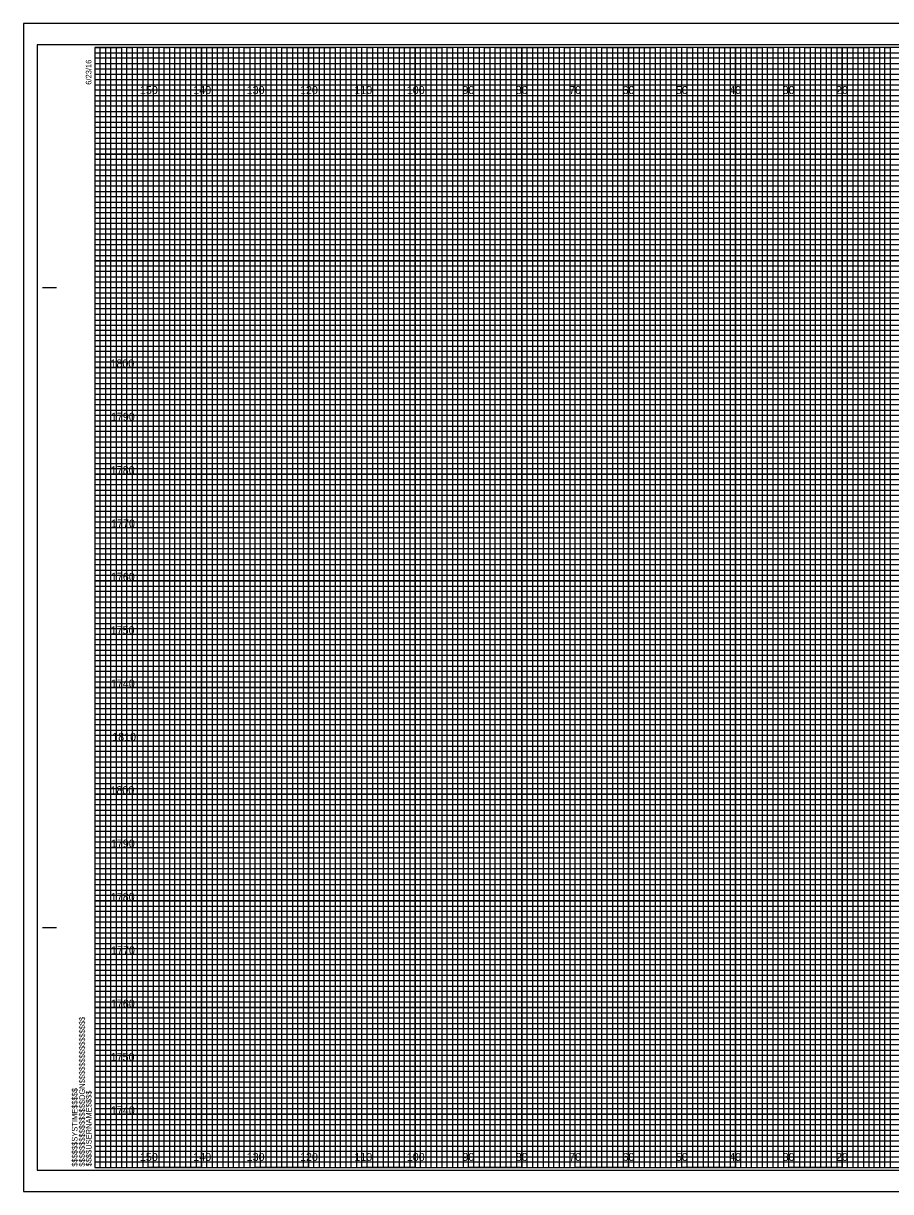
# Model space of a CAD drawing. Extents: x -15 to 323, y -5 to 6170.
# Drawn here: x -13.4 to 149.1, y 1535.5 to 1754.5 of the extents above; entities that cross this region are included whole.
import ezdxf

# ---------------------------------------------------------------- set-up
doc = ezdxf.new("R2010")
doc.units = 0
for name, color, linetype in [('Prop XS DDE', 7, 'Continuous'), ('Prop XS DDE Slope Text', 7, 'Continuous'), ('Prop XS DDE Text', 7, 'Continuous'), ('Prop XS Earthwork Shape', 7, 'Continuous'), ('Prop XS Noise Wall', 7, 'Continuous'), ('Prop XS Retaining Wall', 7, 'Continuous'), ('Prop XS Station Labels', 7, 'Continuous'), ('Scratch_Level_3', 7, 'Continuous'), ('Scratch_Level_7', 7, 'Continuous'), ('Scratch_Level_8', 7, 'Continuous'), ('Sheet Cross Section Grid Minor 1 CELL', 7, 'Continuous')]:
    doc.layers.add(name, color=color, linetype=linetype)

msp = doc.modelspace()

# ---------------------------------------------------------------- linework, layer by layer
at = {"layer": 'Prop XS DDE'}
msp.add_lwpolyline([(-13.4, 1535.5), (323.3, 1535.5), (323.3, 1754.5), (-13.4, 1754.5)], close=True, dxfattribs=at)
at = {"layer": 'Prop XS DDE Slope Text'}
msp.add_lwpolyline([(-10.8, 1539.5), (322.4, 1539.5), (322.4, 1750.5), (-10.8, 1750.5)], close=True, dxfattribs=at)
at = {"layer": 'Prop XS DDE Text'}
for p, q in [((10, 1540), (10, 1750)), ((20, 1540), (20, 1750)), ((30, 1540), (30, 1750)), ((40, 1540), (40, 1750)), ((50, 1540), (50, 1750)), ((60, 1540), (60, 1750)), ((70, 1540), (70, 1750)), ((80, 1540), (80, 1750)), ((90, 1540), (90, 1750)), ((100, 1540), (100, 1750)), ((110, 1540), (110, 1750)), ((120, 1540), (120, 1750)), ((130, 1540), (130, 1750)), ((140, 1540), (140, 1750)), ((0, 1740), (320, 1740)), ((0, 1730), (320, 1730)), ((0, 1720), (320, 1720)), ((0, 1710), (320, 1710)), ((0, 1700), (320, 1700)), ((0, 1690), (320, 1690)), ((0, 1680), (320, 1680)), ((0, 1670), (320, 1670)), ((0, 1660), (320, 1660)), ((0, 1650), (320, 1650)), ((0, 1640), (320, 1640)), ((0, 1630), (320, 1630)), ((0, 1620), (320, 1620)), ((0, 1610), (320, 1610)), ((0, 1600), (320, 1600)), ((0, 1590), (320, 1590)), ((0, 1580), (320, 1580)), ((0, 1570), (320, 1570)), ((0, 1560), (320, 1560)), ((0, 1550), (320, 1550))]:
    msp.add_line(p, q, dxfattribs=at)
at = {"layer": 'Prop XS Earthwork Shape'}
for p, q in [((10, 1750), (0, 1750)), ((10, 1540), (10, 1750)), ((30, 1750), (20, 1750)), ((20, 1750), (20, 1540)), ((30, 1540), (30, 1750)), ((50, 1750), (40, 1750)), ((40, 1750), (40, 1540)), ((50, 1540), (50, 1750)), ((70, 1750), (60, 1750)), ((60, 1750), (60, 1540)), ((70, 1540), (70, 1750)), ((90, 1750), (80, 1750)), ((80, 1750), (80, 1540)), ((90, 1540), (90, 1750)), ((110, 1750), (100, 1750)), ((100, 1750), (100, 1540)), ((110, 1540), (110, 1750)), ((130, 1750), (120, 1750)), ((120, 1750), (120, 1540)), ((130, 1540), (130, 1750)), ((150, 1750), (140, 1750)), ((140, 1750), (140, 1540)), ((20, 1540), (10, 1540)), ((40, 1540), (30, 1540)), ((60, 1540), (50, 1540)), ((80, 1540), (70, 1540)), ((100, 1540), (90, 1540)), ((120, 1540), (110, 1540)), ((140, 1540), (130, 1540))]:
    msp.add_line(p, q, dxfattribs=at)
for points in [[(0, 1740), (320, 1740), (320, 1730), (0, 1730)], [(0, 1720), (320, 1720), (320, 1710), (0, 1710)], [(0, 1700), (320, 1700), (320, 1690), (0, 1690)], [(0, 1680), (320, 1680), (320, 1670), (0, 1670)], [(0, 1660), (320, 1660), (320, 1650), (0, 1650)], [(0, 1640), (320, 1640), (320, 1630), (0, 1630)], [(0, 1620), (320, 1620), (320, 1610), (0, 1610)], [(0, 1600), (320, 1600), (320, 1590), (0, 1590)], [(0, 1580), (320, 1580), (320, 1570), (0, 1570)], [(0, 1560), (320, 1560), (320, 1550), (0, 1550)]]:
    msp.add_lwpolyline(points, dxfattribs=at)
at = {"layer": 'Prop XS Noise Wall'}
for p, q in [((-9.8, 1705), (-7.3, 1705)), ((-9.7, 1705), (-7.2, 1705)), ((-9.8, 1585), (-7.3, 1585)), ((-9.7, 1585), (-7.2, 1585)), ((0, 1540), (0, 1540)), ((0, 1540), (0, 1540)), ((0, 1540), (0, 1540)), ((0, 1540), (0, 1540)), ((0, 1540), (0, 1540)), ((0, 1540), (0, 1540)), ((0, 1540), (0, 1540))]:
    msp.add_line(p, q, dxfattribs=at)
msp.add_lwpolyline([(320, 1750), (0, 1750), (0, 1540), (320, 1540)], close=True, dxfattribs=at)
at = {"layer": 'Prop XS Retaining Wall'}
for points in [[(0, 1540), (1, 1540), (1, 1750), (2, 1750), (2, 1540)], [(2, 1540), (3, 1540), (3, 1750), (4, 1750), (4, 1540)], [(5, 1540), (6, 1540), (6, 1750), (7, 1750), (7, 1540)], [(7, 1540), (8, 1540), (8, 1750), (9, 1750), (9, 1540)], [(10, 1540), (11, 1540), (11, 1750), (12, 1750), (12, 1540)], [(12, 1540), (13, 1540), (13, 1750), (14, 1750), (14, 1540)], [(15, 1540), (16, 1540), (16, 1750), (17, 1750), (17, 1540)], [(17, 1540), (18, 1540), (18, 1750), (19, 1750), (19, 1540)], [(20, 1540), (21, 1540), (21, 1750), (22, 1750), (22, 1540)], [(22, 1540), (23, 1540), (23, 1750), (24, 1750), (24, 1540)], [(25, 1540), (26, 1540), (26, 1750), (27, 1750), (27, 1540)], [(27, 1540), (28, 1540), (28, 1750), (29, 1750), (29, 1540)], [(30, 1540), (31, 1540), (31, 1750), (32, 1750), (32, 1540)], [(32, 1540), (33, 1540), (33, 1750), (34, 1750), (34, 1540)], [(35, 1540), (36, 1540), (36, 1750), (37, 1750), (37, 1540)], [(37, 1540), (38, 1540), (38, 1750), (39, 1750), (39, 1540)], [(40, 1540), (41, 1540), (41, 1750), (42, 1750), (42, 1540)], [(42, 1540), (43, 1540), (43, 1750), (44, 1750), (44, 1540)], [(45, 1540), (46, 1540), (46, 1750), (47, 1750), (47, 1540)], [(47, 1540), (48, 1540), (48, 1750), (49, 1750), (49, 1540)], [(50, 1540), (51, 1540), (51, 1750), (52, 1750), (52, 1540)], [(52, 1540), (53, 1540), (53, 1750), (54, 1750), (54, 1540)], [(55, 1540), (56, 1540), (56, 1750), (57, 1750), (57, 1540)], [(57, 1540), (58, 1540), (58, 1750), (59, 1750), (59, 1540)], [(60, 1540), (61, 1540), (61, 1750), (62, 1750), (62, 1540)], [(62, 1540), (63, 1540), (63, 1750), (64, 1750), (64, 1540)], [(65, 1540), (66, 1540), (66, 1750), (67, 1750), (67, 1540)], [(67, 1540), (68, 1540), (68, 1750), (69, 1750), (69, 1540)], [(70, 1540), (71, 1540), (71, 1750), (72, 1750), (72, 1540)], [(72, 1540), (73, 1540), (73, 1750), (74, 1750), (74, 1540)], [(75, 1540), (76, 1540), (76, 1750), (77, 1750), (77, 1540)], [(77, 1540), (78, 1540), (78, 1750), (79, 1750), (79, 1540)], [(80, 1540), (81, 1540), (81, 1750), (82, 1750), (82, 1540)], [(82, 1540), (83, 1540), (83, 1750), (84, 1750), (84, 1540)], [(85, 1540), (86, 1540), (86, 1750), (87, 1750), (87, 1540)], [(87, 1540), (88, 1540), (88, 1750), (89, 1750), (89, 1540)], [(90, 1540), (91, 1540), (91, 1750), (92, 1750), (92, 1540)], [(92, 1540), (93, 1540), (93, 1750), (94, 1750), (94, 1540)], [(95, 1540), (96, 1540), (96, 1750), (97, 1750), (97, 1540)], [(97, 1540), (98, 1540), (98, 1750), (99, 1750), (99, 1540)], [(100, 1540), (101, 1540), (101, 1750), (102, 1750), (102, 1540)], [(102, 1540), (103, 1540), (103, 1750), (104, 1750), (104, 1540)], [(105, 1540), (106, 1540), (106, 1750), (107, 1750), (107, 1540)], [(107, 1540), (108, 1540), (108, 1750), (109, 1750), (109, 1540)], [(110, 1540), (111, 1540), (111, 1750), (112, 1750), (112, 1540)], [(112, 1540), (113, 1540), (113, 1750), (114, 1750), (114, 1540)], [(115, 1540), (116, 1540), (116, 1750), (117, 1750), (117, 1540)], [(117, 1540), (118, 1540), (118, 1750), (119, 1750), (119, 1540)], [(120, 1540), (121, 1540), (121, 1750), (122, 1750), (122, 1540)], [(122, 1540), (123, 1540), (123, 1750), (124, 1750), (124, 1540)], [(125, 1540), (126, 1540), (126, 1750), (127, 1750), (127, 1540)], [(127, 1540), (128, 1540), (128, 1750), (129, 1750), (129, 1540)], [(130, 1540), (131, 1540), (131, 1750), (132, 1750), (132, 1540)], [(132, 1540), (133, 1540), (133, 1750), (134, 1750), (134, 1540)], [(135, 1540), (136, 1540), (136, 1750), (137, 1750), (137, 1540)], [(137, 1540), (138, 1540), (138, 1750), (139, 1750), (139, 1540)], [(140, 1540), (141, 1540), (141, 1750), (142, 1750), (142, 1540)], [(142, 1540), (143, 1540), (143, 1750), (144, 1750), (144, 1540)], [(145, 1540), (146, 1540), (146, 1750), (147, 1750), (147, 1540)], [(147, 1540), (148, 1540), (148, 1750), (149, 1750), (149, 1540)]]:
    msp.add_lwpolyline(points, dxfattribs=at)
at = {"layer": 'Prop XS Station Labels'}
for points in [[(0, 1750), (5, 1750), (5, 1540), (15, 1540), (15, 1750), (25, 1750), (25, 1540), (35, 1540), (35, 1750), (45, 1750), (45, 1540), (55, 1540), (55, 1750), (65, 1750), (65, 1540), (75, 1540), (75, 1750), (85, 1750), (85, 1540), (95, 1540), (95, 1750), (105, 1750), (105, 1540), (115, 1540), (115, 1750), (125, 1750), (125, 1540), (135, 1540), (135, 1750), (145, 1750), (145, 1540), (155, 1540)], [(0, 1745), (275, 1745)], [(0, 1725), (320, 1725), (320, 1735), (0, 1735)], [(0, 1705), (320, 1705), (320, 1715), (0, 1715)], [(0, 1685), (320, 1685), (320, 1695), (0, 1695)], [(0, 1665), (320, 1665), (320, 1675), (0, 1675)], [(0, 1645), (320, 1645), (320, 1655), (0, 1655)], [(0, 1625), (320, 1625), (320, 1635), (0, 1635)], [(0, 1605), (320, 1605), (320, 1615), (0, 1615)], [(0, 1585), (320, 1585), (320, 1595), (0, 1595)], [(0, 1565), (320, 1565), (320, 1575), (0, 1575)], [(0, 1545), (320, 1545), (320, 1555), (0, 1555)]]:
    msp.add_lwpolyline(points, dxfattribs=at)
at = {"layer": 'Scratch_Level_7'}
for p, q in [((323.3, 1754.5), (-13.4, 1754.5)), ((-13.4, 1754.5), (-13.4, 1535.5)), ((-13.4, 1535.5), (323.3, 1535.5))]:
    msp.add_line(p, q, dxfattribs=at)
at = {"layer": 'Sheet Cross Section Grid Minor 1 CELL'}
for p, q in [((0, 1749), (260, 1749)), ((260, 1747.98), (0, 1747.98)), ((0, 1747.98), (0, 1747)), ((0, 1747), (260, 1747)), ((260, 1745.89), (0, 1745.89)), ((0, 1745.89), (0, 1744)), ((0, 1744), (320, 1744))]:
    msp.add_line(p, q, dxfattribs=at)
for points in [[(0, 1743), (270, 1743), (320, 1743), (320, 1742), (0, 1742)], [(0, 1741), (320, 1741), (320, 1739), (0, 1739)], [(0, 1738), (320, 1738), (320, 1737), (0, 1736.98)], [(0, 1736), (320, 1736), (320, 1734), (0, 1734)], [(0, 1733), (320, 1733), (320, 1732), (0, 1732)], [(0, 1731), (320, 1731), (320, 1729), (0, 1729)], [(0, 1728), (320, 1728), (320, 1727), (0, 1727)], [(0, 1726), (320, 1726), (320, 1724), (0, 1724)], [(0, 1723), (320, 1723), (320, 1722), (0, 1722)], [(0, 1721), (320, 1721), (320, 1719), (0, 1719)], [(0, 1718), (320, 1718), (320, 1717), (0, 1717)], [(0, 1716), (320, 1716), (320, 1713.95), (320, 1713), (320, 1712), (0, 1712)], [(0, 1714), (320, 1714), (320, 1713), (0, 1713)], [(0, 1711), (320, 1711), (320, 1709), (0, 1709.03)], [(0, 1709.03), (320, 1709), (320, 1708), (0, 1708)], [(0, 1707), (320, 1707), (320, 1706), (0, 1706)], [(0, 1704), (320, 1704), (320, 1703), (0, 1703)], [(0, 1702), (320, 1702), (320, 1701), (0, 1701)], [(-0.07, 1698.89), (320, 1698.89), (320, 1697.88), (-0.07, 1697.88)], [(0, 1697), (320, 1697), (320, 1696), (0, 1696)], [(0, 1694), (320, 1694), (320, 1693), (0, 1693)], [(0, 1692), (320, 1692), (320, 1691), (0, 1691)], [(0, 1689), (320, 1689), (320, 1688), (0, 1688)], [(0, 1687), (320, 1687), (320, 1686), (0, 1686)], [(0, 1684), (320, 1684), (320, 1683), (0, 1683)], [(0, 1682), (320, 1682), (320, 1681), (0, 1681)], [(0, 1679), (320, 1679), (319.99, 1677.98), (0, 1678)], [(0, 1677), (320, 1677), (320, 1676), (0, 1676)], [(0, 1674), (320, 1674), (320, 1673), (0, 1673)], [(0, 1672), (320, 1672), (320, 1671), (0, 1671)], [(0, 1669), (320, 1669), (320, 1668), (0, 1668)], [(0, 1667), (320, 1667), (320, 1666), (0, 1666)], [(0, 1664), (320, 1664), (320, 1663), (0, 1663)], [(0, 1662), (320, 1662), (320, 1661), (0, 1661)], [(0, 1659), (320, 1659), (320, 1658), (0, 1658)], [(0, 1656.99), (320.07, 1656.91), (320, 1656), (0, 1656)], [(0, 1654), (320, 1654), (320, 1653), (0, 1653)], [(0, 1652), (320, 1652), (320, 1651), (0, 1651)], [(0, 1649), (320, 1649), (320, 1648), (0, 1648)], [(0, 1647), (320, 1647), (320, 1646), (0, 1646)], [(0, 1644), (320, 1644), (320, 1643), (0, 1643)], [(0, 1642), (320, 1642), (320, 1641), (0, 1641)], [(0, 1639), (320, 1639), (320, 1638), (0, 1638)], [(0, 1637), (320, 1637), (320, 1636), (0, 1636)], [(0, 1634), (320, 1634), (320, 1633), (0, 1633)], [(0, 1632), (320, 1632), (320, 1631), (0, 1631)], [(0, 1629), (320, 1629), (320, 1628), (0, 1628)], [(0, 1627), (320, 1627), (320, 1626), (0, 1626)], [(0, 1624), (320, 1624), (320, 1623), (0, 1623)], [(0, 1622), (320, 1622), (320, 1621), (0, 1621)], [(0, 1619), (320, 1619), (319.99, 1617.98), (0, 1618)], [(0, 1617), (320, 1617), (320, 1616), (0, 1616)], [(0, 1614), (320, 1614), (320, 1613), (0, 1613)], [(0, 1612), (320, 1612), (320, 1611), (0, 1611)], [(0, 1609), (320, 1609), (320, 1608), (0, 1608)], [(0, 1607), (320, 1607), (320, 1606), (0, 1606)], [(0, 1604), (320, 1604), (320, 1603), (0, 1603)], [(0, 1602), (320, 1602), (320, 1601), (0, 1601)], [(0, 1599), (320, 1599), (320, 1598), (0, 1598)], [(0, 1596.99), (320.07, 1596.91), (320, 1596), (0, 1596)], [(0, 1594), (320, 1594), (320, 1593), (0, 1593)], [(0, 1592), (320, 1592), (320, 1591), (0, 1591)], [(0, 1589), (320, 1589), (320, 1588), (0, 1588)], [(0, 1587), (320, 1587), (320, 1586), (0, 1586)], [(0, 1584), (320, 1584), (320, 1583), (0, 1583)], [(0, 1582), (320, 1582), (320, 1581), (0, 1581)], [(0, 1579), (320, 1579), (320, 1578), (0, 1578)], [(0, 1577), (320, 1577), (320, 1576), (0, 1576)], [(0, 1574), (320, 1574), (320, 1573), (0, 1573)], [(0, 1572), (320, 1572), (320, 1571), (0, 1571)], [(0, 1569), (320, 1569), (320, 1568), (0, 1568)], [(0, 1567), (320, 1567), (320, 1566), (0, 1566)], [(0, 1564), (320, 1564), (320, 1563), (0, 1563)], [(0, 1562), (320, 1562), (320, 1561), (0, 1561)], [(0, 1559), (320, 1559), (320, 1558), (0, 1558)], [(0, 1557), (320, 1557), (320, 1556), (0, 1556)], [(0, 1554), (320, 1554), (320, 1553), (0, 1553)], [(0, 1552), (320, 1552), (320, 1551), (0, 1551)], [(0, 1549), (320, 1549), (320, 1548), (0, 1548)], [(0, 1547), (320, 1547), (320, 1546), (0, 1546)], [(0, 1544), (320, 1544), (320, 1543), (0, 1543)], [(0, 1542), (320, 1542), (320, 1541), (0, 1541)]]:
    msp.add_lwpolyline(points, dxfattribs=at)

# ---------------------------------------------------------------- texts
at = {"layer": 'Prop XS Noise Wall'}
for s, p in [('6/23/16', (-0.65, 1743)), ('$$$$$$$$$$$$$$$$DGN$$$$$$$$$$$$$$$$', (-1.88, 1540.18)), ('$$$$$$SYSTIME$$$$$', (-3.26, 1540.18)), ('$$$$USERNAME$$$$', (-0.62, 1540.23))]:
    msp.add_text(s, height=1.05, rotation=90, dxfattribs=at).set_placement(p)
at = {"layer": 'Scratch_Level_3'}
for s, p in [('1800', (2.92, 1690)), ('1790', (3, 1680)), ('1780', (2.98, 1670)), ('1770', (3.04, 1660)), ('1760', (3, 1650)), ('1750', (2.96, 1640)), ('1740', (3, 1630)), ('1810', (3.25, 1620)), ('1800', (2.92, 1610)), ('1790', (3, 1600)), ('1780', (2.98, 1590)), ('1770', (3.04, 1580)), ('1760', (3, 1570)), ('1750', (2.96, 1560)), ('1740', (3, 1550))]:
    msp.add_text(s, height=1.5, dxfattribs=at).set_placement(p)
at = {"layer": 'Scratch_Level_8'}
for s, p in [('150', (8.44, 1741.25)), ('140', (18.44, 1741.25)), ('130', (28.44, 1741.25)), ('120', (38.44, 1741.25)), ('110', (48.62, 1741.25)), ('100', (58.44, 1741.25)), ('90', (68.86, 1741.25)), ('80', (78.86, 1741.25)), ('70', (88.86, 1741.25)), ('60', (98.86, 1741.25)), ('50', (108.86, 1741.25)), ('40', (118.86, 1741.25)), ('30', (128.86, 1741.25)), ('20', (138.86, 1741.25)), ('150', (8.44, 1541.25)), ('140', (18.44, 1541.25)), ('130', (28.44, 1541.25)), ('120', (38.44, 1541.25)), ('110', (48.62, 1541.25)), ('100', (58.44, 1541.25)), ('90', (68.86, 1541.25)), ('80', (78.86, 1541.25)), ('70', (88.86, 1541.25)), ('60', (98.86, 1541.25)), ('50', (108.86, 1541.25)), ('40', (118.86, 1541.25)), ('30', (128.86, 1541.25)), ('20', (138.86, 1541.25))]:
    msp.add_text(s, height=1.5, dxfattribs=at).set_placement(p)

doc.saveas('drawing.dxf')
